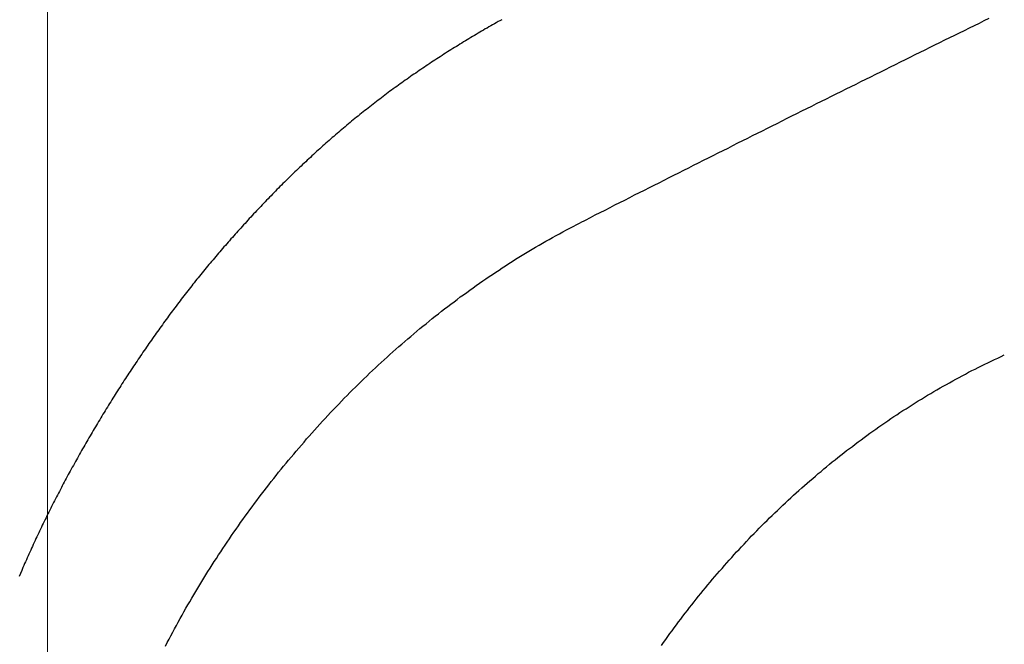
# Model space of a CAD drawing. Header units: millimetres. Extents: x -604189 to 881711, y -381903 to -7297.
# Tile 402 of 656: x -579762 to -579710, y -164929 to -164896. Entities that reach past the tile are written whole.
import ezdxf

# ---------------------------------------------------------------- set-up
doc = ezdxf.new("R2010")
doc.units = ezdxf.units.MM
doc.header["$LTSCALE"] = 100
doc.linetypes.add('0.5_0.5', pattern=[1, 0.5, -0.5])
doc.linetypes.add('ACAD_ISO04W100', pattern=[30.5, 24, -3, 0.5, -3])
doc.layers.get('Defpoints').update_dxf_attribs({"color": 30})
doc.layers.add('OPIS', color=7, linetype='Continuous')
doc.layers.add('strop osie', color=80, linetype='ACAD_ISO04W100', lineweight=5)
doc.styles.get("Standard").update_dxf_attribs({"font": 'romans.shx', "width": 0.5})
doc.dimstyles.new('1 50', dxfattribs={"dimtxt": 150, "dimasz": 80, "dimexe": 1, "dimexo": 1, "dimgap": 20, "dimtad": 1, "dimdec": 0, "dimlfac": 0.1, "dimtxsty": 'Standard', "dimblk": 'ARCHTICK', "dimcen": 200, "dimclrd": 2, "dimadec": 1, "dimazin": 0, "dimtfac": 1, "dimtdec": 0, "dimtmove": 0, "dimatfit": 3, "dimldrblk": 'ARCHTICK', "dimfxl": 120, "dimfxlon": 1, "dimtfill": 1, "dimarcsym": 0})

# ---------------------------------------------------------------- blocks, each defined once
blk = doc.blocks.new('_ArchTick')
at = {"layer": 'strop osie', "color": 0, "const_width": 0.15}
blk.add_lwpolyline([(-0.5, -0.5), (0.5, 0.5)], dxfattribs=at)
blk = doc.blocks.new('*D3294')
at = {"layer": 'Defpoints', "color": 0, "linetype": 'ByBlock', "lineweight": 5, "transparency": 16777216}
for p in [(-595783.126, -159420.303), (-593748.924, -159420.303), (-552118.935, -179940.303)]:
    blk.add_point(p, dxfattribs=at)
at = {"layer": 'OPIS', "color": 0, "linetype": 'Continuous', "lineweight": -2, "transparency": 16777216}
for p, q in [((-595723.126, -159420.303), (-595784.126, -159420.303)), ((-595723.126, -179940.303), (-595784.126, -179940.303))]:
    blk.add_line(p, q, dxfattribs=at)
at = {"layer": 'OPIS', "color": 2, "lineweight": -2, "transparency": 16777216}
blk.add_line((-595783.126, -179940.303), (-595783.126, -159420.303), dxfattribs=at)
at = {"layer": 'OPIS', "color": 2, "linetype": 'ByBlock', "lineweight": -2, "transparency": 16777216, "xscale": 80, "yscale": 80, "zscale": 80}
for p, rotation in [((-595783.126, -159420.303), 90), ((-595783.126, -179940.303), 270)]:
    blk.add_blockref('_ArchTick', p, dxfattribs=dict(at, rotation=rotation))
at = {"layer": 'OPIS', "color": 0, "linetype": 'ByBlock', "lineweight": 13, "transparency": 16777216, "insert": (-595878.126, -169680.303), "char_height": 150, "attachment_point": 5, "rotation": 90, "bg_fill": 3, "box_fill_scale": 1.1, "bg_fill_color": 256, "bg_fill_true_color": 13158600, "bg_fill_transparency": 0}
blk.add_mtext('2052', dxfattribs=at)

msp = doc.modelspace()

# ---------------------------------------------------------------- dimensions: what is measured, and where the dimension line sits
at = {"layer": 'OPIS', "color": 0, "linetype": 'ByBlock', "lineweight": 13}
dim = msp.add_linear_dim(base=(-595783.126, -159420.303), p1=(-552118.935, -179940.303), p2=(-593748.924, -159420.303), angle=90, dimstyle='1 50', override={"dimtmove": 1, "dimfxl": 60, "dimarcsym": 1}, dxfattribs=at)
dim.commit()
dim.dimension.update_dxf_attribs({"geometry": '*D3294', "text_midpoint": (-595878.126, -169680.303)})

# ---------------------------------------------------------------- next in the draw order: hatches: boundary and pattern name
at = {"layer": 'OPIS', "linetype": '0.5_0.5', "lineweight": 13}
h = msp.add_hatch(dxfattribs=at)
h.set_pattern_fill('ANSI37', color=0, scale=130)
h.set_pattern_definition([(45, (-597218.54, 256668.8), (-291.85832, 291.85832), []), (135, (-597218.54, 256668.8), (-291.85832, -291.85832), [])])
edge = h.paths.add_edge_path(flags=16)
edge.add_line((-570958.916, -168985.281), (-571058.916, -168985.281))
edge.add_line((-571058.916, -168985.281), (-572598.916, -168985.281))
edge.add_line((-572598.916, -168985.281), (-572598.915, -170470.3))
edge.add_line((-572598.915, -170470.3), (-570825.763, -170470.3))
edge.add_arc((-570508.916, -170339.099), 342.937, 180, 202.49364, ccw=False)
edge.add_arc((-570508.916, -170339.099), 342.937, 90, 180, ccw=False)
edge.add_line((-570508.916, -169996.163), (-570508.916, -169764.704))
edge.add_arc((-570058.916, -168985.281), 900, 180, 240, ccw=False)
edge = h.paths.add_edge_path(flags=17)
edge.add_line((-569358.915, -170085.281), (-569358.916, -168985.281))
edge.add_line((-569358.916, -168985.281), (-569358.917, -168985.281))
edge.add_line((-569358.917, -168985.281), (-569958.916, -168985.281))
edge.add_line((-569958.916, -168985.281), (-570058.916, -168985.281))
edge.add_line((-570058.916, -168985.281), (-570058.916, -168925.281))
edge.add_line((-570058.916, -168925.281), (-569958.916, -168925.281))
edge.add_line((-569958.916, -168925.281), (-569958.916, -168865.281))
edge.add_line((-569958.916, -168865.281), (-569358.916, -168865.281))
edge.add_line((-569358.916, -168865.281), (-569358.917, -166865.281))
edge.add_line((-569358.917, -166865.281), (-574098.917, -166865.286))
edge.add_line((-574098.917, -166865.286), (-574098.914, -171970.3))
edge.add_line((-574098.914, -171970.3), (-572608.913, -171970.3))
edge.add_line((-572608.913, -171970.3), (-571504.913, -170590.3))
edge.add_line((-571504.913, -170590.3), (-572718.915, -170590.3))
edge.add_line((-572718.915, -170590.3), (-572718.916, -168865.281))
edge.add_line((-572718.916, -168865.281), (-571058.916, -168865.281))
edge.add_line((-571058.916, -168865.281), (-571058.916, -168925.281))
edge.add_line((-571058.916, -168925.281), (-570958.916, -168925.281))
edge.add_line((-570958.916, -168925.281), (-570958.916, -168985.281))
edge.add_arc((-570058.916, -168985.281), 900, 180, 240)
edge.add_line((-570508.916, -169764.704), (-570508.916, -169996.163))
edge.add_arc((-570508.916, -170339.099), 342.937, 0, 90, ccw=False)
edge.add_arc((-570508.916, -170339.099), 342.937, 208.97989, 360, ccw=False)
edge.add_line((-570808.913, -170505.253), (-570808.913, -171171.086))
edge.add_arc((-570808.913, -171220.3), 49.214, 0, 90, ccw=False)
edge.add_arc((-570808.913, -171220.3), 49.214, 270, 360, ccw=False)
edge.add_line((-570808.913, -171269.514), (-570808.913, -171970.3))
edge.add_line((-570808.913, -171970.3), (-569358.914, -171970.3))
edge.add_line((-569358.914, -171970.3), (-569358.915, -170085.281))
h.paths.add_polyline_path([(-561118.924, -159870.303), (-590334.655, -159870.303), (-590334.655, -161470.303), (-562318.924, -161470.303), (-562318.924, -172095.292), (-561118.924, -172095.291), (-561118.924, -168350.303), (-552073.919, -168350.303), (-552073.92, -167150.303), (-561118.924, -167150.303)])
h.paths.add_polyline_path([(-572856.927, -169813.68), (-569451.07, -169813.68), (-569451.07, -169408.68), (-572856.927, -169408.68)], flags=16)
at = {"layer": 'OPIS', "linetype": 'ByBlock', "lineweight": 15}
h = msp.add_hatch(dxfattribs=at)
h.set_pattern_fill('ANSI37', color=0, scale=80, angle=45)
h.set_pattern_definition([(90, (-298582.96, 32475.8), (-254, 0), []), (180, (-298582.96, 32475.8), (-3e-14, -254), [])])
edge = h.paths.add_edge_path()
edge.add_arc((-579589.086, -167378.931), 50, 0, 90)
edge.add_line((-579589.086, -167328.931), (-579794.086, -167328.93))
edge.add_arc((-579794.086, -167378.93), 50, 89.9996, 180)
edge.add_line((-579844.086, -167378.93), (-579844.086, -167822.93))
edge.add_arc((-579794.086, -167822.93), 50, 180, 270)
edge.add_line((-579794.086, -167872.93), (-579589.085, -167872.931))
edge.add_arc((-579589.086, -167822.931), 50, 270.0014, 360)
edge.add_line((-579539.086, -167822.931), (-579539.086, -167378.931))
edge = h.paths.add_edge_path()
edge.add_arc((-579589.086, -167378.931), 50, 0, 90)
edge.add_line((-579589.086, -167328.931), (-579794.086, -167328.93))
edge.add_arc((-579794.086, -167378.93), 50, 89.9996, 180)
edge.add_line((-579844.086, -167378.93), (-579844.086, -167822.93))
edge.add_arc((-579794.086, -167822.93), 50, 180, 270)
edge.add_line((-579794.086, -167872.93), (-579589.085, -167872.931))
edge.add_arc((-579589.086, -167822.931), 50, 270.0014, 360)
edge.add_line((-579539.086, -167822.931), (-579539.086, -167378.931))
edge = h.paths.add_edge_path()
edge.add_line((-579899.087, -167300.93), (-579424.086, -167300.93))
edge.add_line((-579424.086, -167300.93), (-579424.086, -167900.93))
edge.add_line((-579424.086, -167900.93), (-579898.789, -167900.93))
edge.add_arc((-579899.086, -167892.935), 8, 180, 272.1285, ccw=False)
edge.add_line((-579907.086, -167892.935), (-579907.086, -167308.93))
edge.add_arc((-579899.086, -167308.93), 8, 90.0036, 180, ccw=False)
h.paths.add_polyline_path([(-581519.932, -164217.829), (-581520.004, -164223.092), (-581520.079, -164228.355), (-581520.156, -164233.617), (-581520.235, -164238.88), (-581520.318, -164244.143), (-581520.402, -164249.406), (-581520.489, -164254.669), (-581520.579, -164259.931), (-581520.671, -164265.194), (-581520.766, -164270.457), (-581520.863, -164275.719), (-581520.962, -164280.982), (-581521.064, -164286.244), (-581521.169, -164291.506), (-581521.276, -164296.769), (-581521.386, -164302.031), (-581521.498, -164307.293), (-581521.613, -164312.556), (-581521.73, -164317.818), (-581521.85, -164323.08), (-581521.972, -164328.342), (-581522.097, -164333.604), (-581522.225, -164338.866), (-581522.355, -164344.127), (-581522.488, -164349.389), (-581522.623, -164354.651), (-581522.76, -164359.913), (-581522.901, -164365.174), (-581523.043, -164370.436), (-581523.189, -164375.697), (-581523.337, -164380.958), (-581523.487, -164386.22), (-581523.64, -164391.481), (-581523.795, -164396.742), (-581523.953, -164402.003), (-581874.489, -164402.003), (-581874.664, -164396.198), (-581874.835, -164390.392), (-581875.003, -164384.587), (-581875.168, -164378.781), (-581875.329, -164372.976), (-581875.488, -164367.17), (-581875.643, -164361.364), (-581875.796, -164355.558), (-581875.945, -164349.752), (-581876.092, -164343.946), (-581876.235, -164338.14), (-581876.375, -164332.334), (-581876.512, -164326.527), (-581876.646, -164320.721), (-581876.777, -164314.914), (-581876.904, -164309.108), (-581877.029, -164303.301), (-581877.151, -164297.495), (-581877.269, -164291.688), (-581877.385, -164285.881), (-581877.497, -164280.074), (-581877.606, -164274.267), (-581877.713, -164268.461), (-581877.816, -164262.653), (-581877.916, -164256.846), (-581878.014, -164251.039), (-581878.108, -164245.232), (-581878.199, -164239.425), (-581878.287, -164233.618), (-581878.372, -164227.81), (-581878.454, -164222.003), (-581878.533, -164216.196), (-581878.609, -164210.388), (-581878.682, -164204.581), (-581878.751, -164198.773), (-581878.818, -164192.966), (-581878.881, -164187.158), (-581878.941, -164181.35), (-581878.997, -164175.543), (-581879.051, -164169.735), (-581879.101, -164163.927), (-581879.147, -164158.12), (-581879.191, -164152.312), (-581879.231, -164146.504), (-581879.267, -164140.696), (-581879.301, -164134.888), (-581879.332, -164129.081), (-581879.361, -164123.273), (-581879.388, -164117.465), (-581879.413, -164111.657), (-581879.437, -164105.849), (-581879.459, -164100.041), (-581879.475, -164094.233), (-581879.48, -164088.425), (-581879.472, -164082.617), (-581879.448, -164076.809), (-581879.406, -164071.002), (-581879.347, -164065.194), (-581879.269, -164059.387), (-581879.171, -164053.58), (-581879.054, -164047.773), (-581878.917, -164041.967), (-581878.759, -164036.161), (-581878.581, -164030.356), (-581878.381, -164024.551), (-581878.159, -164018.747), (-581877.914, -164012.944), (-581877.642, -164007.143), (-581877.341, -164001.342), (-581877.009, -163995.544), (-581876.642, -163989.748), (-581876.238, -163983.954), (-581875.795, -163978.163), (-581875.304, -163972.376), (-581874.753, -163966.594), (-581874.129, -163960.82), (-581873.419, -163955.056), (-581872.605, -163949.306), (-581871.67, -163943.574), (-581870.596, -163937.865), (-581869.362, -163932.188), (-581867.941, -163926.557), (-581866.302, -163920.987), (-581864.416, -163915.495), (-581862.246, -163910.11), (-581859.744, -163904.869), (-581856.869, -163899.824), (-581853.582, -163895.036), (-581849.851, -163890.591), (-581845.671, -163886.563), (-581841.105, -163882.977), (-581836.224, -163879.833), (-581831.097, -163877.106), (-581825.784, -163874.761), (-581820.336, -163872.759), (-581814.785, -163871.064), (-581809.154, -163869.636), (-581803.468, -163868.44), (-581797.747, -163867.44), (-581792, -163866.603), (-581786.235, -163865.9), (-581780.458, -163865.297), (-581774.674, -163864.778), (-581768.884, -163864.334), (-581763.088, -163863.958), (-581757.289, -163863.646), (-581751.486, -163863.39), (-581745.681, -163863.186), (-581739.874, -163863.026), (-581734.068, -163862.906), (-581728.26, -163862.819), (-581722.453, -163862.761), (-581716.645, -163862.725), (-581710.837, -163862.707), (-581705.029, -163862.7), (-581699.221, -163862.698), (-581693.958, -163862.699), (-581688.694, -163862.704), (-581683.431, -163862.718), (-581678.167, -163862.744), (-581672.904, -163862.788), (-581667.641, -163862.852), (-581662.379, -163862.942), (-581657.117, -163863.062), (-581651.856, -163863.215), (-581646.596, -163863.407), (-581641.337, -163863.64), (-581636.081, -163863.919), (-581630.828, -163864.249), (-581625.579, -163864.634), (-581620.334, -163865.078), (-581615.096, -163865.587), (-581609.864, -163866.17), (-581604.645, -163866.847), (-581599.442, -163867.642), (-581594.263, -163868.578), (-581589.115, -163869.676), (-581584.013, -163870.965), (-581578.971, -163872.474), (-581574.009, -163874.23), (-581569.153, -163876.259), (-581564.436, -163878.591), (-581559.896, -163881.253), (-581555.585, -163884.268), (-581551.554, -163887.652), (-581547.857, -163891.394), (-581544.534, -163895.471), (-581541.574, -163899.824), (-581538.952, -163904.387), (-581536.64, -163909.114), (-581534.606, -163913.968), (-581532.817, -163918.918), (-581531.241, -163923.939), (-581529.854, -163929.016), (-581528.636, -163934.137), (-581527.564, -163939.29), (-581526.619, -163944.467), (-581525.784, -163949.663), (-581525.048, -163954.875), (-581524.397, -163960.099), (-581523.818, -163965.33), (-581523.302, -163970.568), (-581522.84, -163975.811), (-581522.421, -163981.058), (-581522.037, -163986.308), (-581521.685, -163991.559), (-581521.363, -163996.813), (-581521.067, -164002.068), (-581520.796, -164007.324), (-581520.549, -164012.582), (-581520.322, -164017.84), (-581520.116, -164023.1), (-581519.928, -164028.36), (-581519.759, -164033.621), (-581519.607, -164038.882), (-581519.472, -164044.144), (-581519.354, -164049.406), (-581519.252, -164054.668), (-581519.166, -164059.931), (-581519.096, -164065.194), (-581519.041, -164070.457), (-581519.001, -164075.72), (-581518.976, -164080.984), (-581518.964, -164086.247), (-581518.964, -164091.51), (-581518.974, -164096.774), (-581518.991, -164102.037), (-581519.012, -164107.301), (-581519.034, -164112.564), (-581519.057, -164117.828), (-581519.081, -164123.091), (-581519.107, -164128.354), (-581519.135, -164133.618), (-581519.165, -164138.881), (-581519.197, -164144.144), (-581519.232, -164149.408), (-581519.269, -164154.671), (-581519.31, -164159.934), (-581519.353, -164165.198), (-581519.399, -164170.461), (-581519.447, -164175.724), (-581519.498, -164180.987), (-581519.552, -164186.25), (-581519.609, -164191.513), (-581519.668, -164196.777), (-581519.73, -164202.04), (-581519.795, -164207.303), (-581519.862, -164212.566)])
h.paths.add_polyline_path([(-582118.924, -164407.051), (-579418.924, -164407.051), (-579418.924, -162910.783), (-582118.924, -162910.783)])
h.paths.add_polyline_path([(-581950.717, -164839.225), (-581944.91, -164839.127), (-581939.103, -164839.033), (-581933.295, -164838.942), (-581927.488, -164838.854), (-581921.681, -164838.769), (-581915.873, -164838.687), (-581910.066, -164838.608), (-581904.259, -164838.532), (-581898.451, -164838.459), (-581892.644, -164838.39), (-581886.836, -164838.323), (-581881.028, -164838.26), (-581875.221, -164838.2), (-581869.413, -164838.144), (-581863.605, -164838.09), (-581857.798, -164838.04), (-581851.99, -164837.994), (-581846.182, -164837.95), (-581840.374, -164837.91), (-581834.567, -164837.874), (-581828.759, -164837.84), (-581822.951, -164837.809), (-581817.143, -164837.78), (-581811.335, -164837.753), (-581805.527, -164837.728), (-581799.719, -164837.704), (-581793.912, -164837.682), (-581788.104, -164837.666), (-581782.296, -164837.661), (-581776.488, -164837.669), (-581770.68, -164837.693), (-581764.872, -164837.735), (-581759.065, -164837.794), (-581753.257, -164837.872), (-581747.45, -164837.97), (-581741.643, -164838.087), (-581735.837, -164838.224), (-581730.031, -164838.382), (-581724.226, -164838.56), (-581718.422, -164838.76), (-581712.618, -164838.982), (-581706.815, -164839.227), (-581701.013, -164839.499), (-581695.213, -164839.8), (-581689.415, -164840.132), (-581683.618, -164840.499), (-581677.825, -164840.903), (-581672.034, -164841.346), (-581666.246, -164841.837), (-581660.465, -164842.388), (-581654.691, -164843.012), (-581648.927, -164843.722), (-581643.176, -164844.536), (-581637.444, -164845.471), (-581631.736, -164846.545), (-581626.059, -164847.779), (-581620.428, -164849.2), (-581614.858, -164850.839), (-581609.366, -164852.725), (-581603.98, -164854.895), (-581598.739, -164857.397), (-581593.694, -164860.272), (-581588.906, -164863.559), (-581584.462, -164867.29), (-581580.433, -164871.47), (-581576.847, -164876.036), (-581573.704, -164880.917), (-581570.976, -164886.044), (-581568.631, -164891.357), (-581566.63, -164896.805), (-581564.934, -164902.356), (-581563.507, -164907.987), (-581562.31, -164913.673), (-581561.31, -164919.394), (-581560.474, -164925.141), (-581559.77, -164930.906), (-581559.168, -164936.683), (-581558.648, -164942.467), (-581558.204, -164948.257), (-581557.829, -164954.053), (-581557.516, -164959.852), (-581557.261, -164965.655), (-581557.056, -164971.46), (-581556.897, -164977.267), (-581556.776, -164983.073), (-581556.69, -164988.881), (-581556.631, -164994.688), (-581556.596, -165000.496), (-581556.577, -165006.304), (-581556.57, -165012.112), (-581556.569, -165017.92), (-581556.57, -165023.183), (-581556.575, -165028.447), (-581556.588, -165033.71), (-581556.615, -165038.974), (-581556.658, -165044.237), (-581556.723, -165049.5), (-581556.813, -165054.762), (-581556.932, -165060.024), (-581557.086, -165065.285), (-581557.277, -165070.545), (-581557.51, -165075.804), (-581557.79, -165081.06), (-581558.119, -165086.313), (-581558.504, -165091.562), (-581558.949, -165096.807), (-581559.458, -165102.045), (-581560.04, -165107.276), (-581560.717, -165112.496), (-581561.513, -165117.699), (-581562.448, -165122.878), (-581563.547, -165128.026), (-581564.836, -165133.128), (-581566.345, -165138.17), (-581568.1, -165143.132), (-581570.129, -165147.988), (-581572.461, -165152.705), (-581575.123, -165157.245), (-581578.139, -165161.556), (-581581.522, -165165.587), (-581585.265, -165169.284), (-581589.342, -165172.607), (-581593.694, -165175.567), (-581598.257, -165178.189), (-581602.985, -165180.501), (-581607.838, -165182.535), (-581612.788, -165184.324), (-581617.81, -165185.9), (-581622.887, -165187.287), (-581628.007, -165188.505), (-581633.16, -165189.577), (-581638.337, -165190.522), (-581643.534, -165191.357), (-581648.746, -165192.093), (-581653.969, -165192.744), (-581659.201, -165193.323), (-581664.439, -165193.839), (-581669.682, -165194.301), (-581674.929, -165194.72), (-581680.178, -165195.104), (-581685.43, -165195.456), (-581690.683, -165195.778), (-581695.938, -165196.074), (-581701.195, -165196.345), (-581706.452, -165196.592), (-581711.711, -165196.819), (-581716.97, -165197.025), (-581722.23, -165197.213), (-581727.491, -165197.382), (-581732.752, -165197.534), (-581738.014, -165197.669), (-581743.276, -165197.787), (-581748.539, -165197.889), (-581753.801, -165197.975), (-581759.064, -165198.045), (-581764.327, -165198.1), (-581769.591, -165198.14), (-581774.854, -165198.165), (-581780.118, -165198.177), (-581785.381, -165198.177), (-581790.644, -165198.167), (-581795.908, -165198.15), (-581801.171, -165198.129), (-581806.435, -165198.107), (-581811.698, -165198.084), (-581816.961, -165198.06), (-581822.225, -165198.034), (-581827.488, -165198.006), (-581832.752, -165197.976), (-581838.015, -165197.944), (-581843.278, -165197.909), (-581848.541, -165197.872), (-581853.805, -165197.831), (-581859.068, -165197.788), (-581864.331, -165197.742), (-581869.594, -165197.694), (-581874.858, -165197.643), (-581880.121, -165197.589), (-581885.384, -165197.532), (-581890.647, -165197.473), (-581895.91, -165197.411), (-581901.173, -165197.346), (-581906.436, -165197.279), (-581911.699, -165197.209), (-581916.962, -165197.137), (-581922.225, -165197.062), (-581927.488, -165196.985), (-581932.751, -165196.906), (-581938.014, -165196.823), (-581943.276, -165196.739), (-581948.539, -165196.652), (-581953.802, -165196.562), (-581959.064, -165196.47), (-581964.327, -165196.375), (-581969.59, -165196.278), (-581974.852, -165196.179), (-581980.115, -165196.077), (-581985.377, -165195.972), (-581990.639, -165195.865), (-581995.902, -165195.755), (-582001.164, -165195.643), (-582006.426, -165195.528), (-582011.688, -165195.411), (-582016.95, -165195.291), (-582022.212, -165195.169), (-582027.474, -165195.044), (-582032.736, -165194.916), (-582037.998, -165194.786), (-582043.26, -165194.653), (-582048.521, -165194.518), (-582053.783, -165194.381), (-582059.045, -165194.24), (-582064.306, -165194.098), (-582069.568, -165193.952), (-582074.829, -165193.804), (-582080.09, -165193.654), (-582085.351, -165193.501), (-582090.613, -165193.346), (-582095.874, -165193.188), (-582095.874, -164842.652), (-582090.068, -164842.477), (-582084.263, -164842.306), (-582078.457, -164842.138), (-582072.652, -164841.973), (-582066.846, -164841.812), (-582061.04, -164841.653), (-582055.235, -164841.498), (-582049.429, -164841.345), (-582043.623, -164841.196), (-582037.817, -164841.049), (-582032.01, -164840.906), (-582026.204, -164840.766), (-582020.398, -164840.629), (-582014.591, -164840.495), (-582008.785, -164840.364), (-582002.978, -164840.237), (-581997.172, -164840.112), (-581991.365, -164839.99), (-581985.558, -164839.872), (-581979.752, -164839.756), (-581973.945, -164839.644), (-581968.138, -164839.535), (-581962.331, -164839.428), (-581956.524, -164839.325)])
edge = h.paths.add_edge_path()
edge.add_arc((-581748.924, -162268.543), 50, 0, 90.0004)
edge.add_line((-581748.924, -162218.543), (-581953.924, -162218.545))
edge.add_arc((-581953.924, -162268.545), 50, 90.0009, 180)
edge.add_line((-582003.924, -162268.545), (-582003.924, -162712.545))
edge.add_arc((-581953.924, -162712.545), 50, 180, 270.0022)
edge.add_line((-581953.922, -162762.545), (-581748.923, -162762.543))
edge.add_arc((-581748.924, -162712.543), 50, 270.0009, 360)
edge.add_line((-581698.924, -162712.543), (-581698.924, -162268.543))
edge = h.paths.add_edge_path()
edge.add_arc((-581748.924, -161668.543), 50, 0, 90.0004)
edge.add_line((-581748.924, -161618.543), (-581953.924, -161618.545))
edge.add_arc((-581953.924, -161668.545), 50, 90.0009, 180)
edge.add_line((-582003.924, -161668.545), (-582003.924, -162112.545))
edge.add_arc((-581953.924, -162112.545), 50, 180, 270.0022)
edge.add_line((-581953.922, -162162.545), (-581748.923, -162162.543))
edge.add_arc((-581748.924, -162112.543), 50, 270.0009, 360)
edge.add_line((-581698.924, -162112.543), (-581698.924, -161668.543))
h.paths.add_polyline_path([(-582118.924, -162790.543), (-579418.924, -162790.543), (-579418.924, -161590.543), (-582118.924, -161590.543)])
edge = h.paths.add_edge_path()
edge.add_arc((-579794.086, -168270.003), 50, 89.9996, 180)
edge.add_line((-579844.086, -168270.003), (-579844.086, -168714.003))
edge.add_arc((-579794.086, -168714.003), 50, 180, 270)
edge.add_line((-579794.086, -168764.003), (-579589.085, -168764.004))
edge.add_arc((-579589.086, -168714.004), 50, 270.0014, 360)
edge.add_line((-579539.086, -168714.004), (-579539.086, -168270.004))
edge.add_arc((-579589.086, -168270.004), 50, 0, 90)
edge.add_line((-579589.086, -168220.004), (-579794.086, -168220.003))
edge = h.paths.add_edge_path()
edge.add_arc((-579589.086, -169161.078), 50, 0, 90)
edge.add_line((-579589.086, -169111.078), (-579794.086, -169111.076))
edge.add_arc((-579794.086, -169161.076), 50, 89.9996, 180)
edge.add_line((-579844.086, -169161.076), (-579844.086, -169605.076))
edge.add_arc((-579794.086, -169605.076), 50, 180, 270)
edge.add_line((-579794.086, -169655.076), (-579589.085, -169655.078))
edge.add_arc((-579589.086, -169605.078), 50, 270.0014, 360)
edge.add_line((-579539.086, -169605.078), (-579539.086, -169161.078))
edge = h.paths.add_edge_path()
edge.add_arc((-579794.086, -170052.15), 50, 89.9996, 180)
edge.add_line((-579844.086, -170052.15), (-579844.086, -170496.15))
edge.add_arc((-579794.086, -170496.15), 50, 180, 270)
edge.add_line((-579794.086, -170546.15), (-579589.085, -170546.151))
edge.add_arc((-579589.086, -170496.151), 50, 270.0014, 360)
edge.add_line((-579539.086, -170496.151), (-579539.086, -170052.151))
edge.add_arc((-579589.086, -170052.151), 50, 0, 90)
edge.add_line((-579589.086, -170002.151), (-579794.086, -170002.15))
edge = h.paths.add_edge_path()
edge.add_arc((-579794.086, -170943.223), 50, 89.9996, 180)
edge.add_line((-579844.086, -170943.223), (-579844.086, -171387.223))
edge.add_arc((-579794.086, -171387.223), 50, 180, 270)
edge.add_line((-579794.086, -171437.223), (-579589.085, -171437.224))
edge.add_arc((-579589.086, -171387.224), 50, 270.0014, 360)
edge.add_line((-579539.086, -171387.224), (-579539.086, -170943.224))
edge.add_arc((-579589.086, -170943.224), 50, 0, 90)
edge.add_line((-579589.086, -170893.224), (-579794.086, -170893.223))
h.paths.add_polyline_path([(-579418.924, -164527.291), (-582118.924, -164527.291), (-582118.924, -171970.3), (-579418.924, -171970.3)])

# ---------------------------------------------------------------- next in the draw order: linework, layer by layer
at = {"color": 0}
for points in [[(-579736.668, -164895.828, 0), (-579736.766, -164895.878, 0), (-579736.864, -164895.928, 0), (-579736.961, -164895.988, 0), (-579737.059, -164896.048, 0), (-579737.156, -164896.098, 0), (-579737.254, -164896.158, 0), (-579737.351, -164896.208, 0), (-579737.448, -164896.268, 0), (-579737.545, -164896.318, 0), (-579737.642, -164896.378, 0), (-579737.739, -164896.438, 0), (-579737.835, -164896.488, 0), (-579737.932, -164896.548, 0), (-579738.029, -164896.608, 0), (-579738.125, -164896.658, 0), (-579738.221, -164896.718, 0), (-579738.318, -164896.778, 0), (-579738.414, -164896.838, 0), (-579738.51, -164896.888, 0), (-579738.605, -164896.948, 0), (-579738.701, -164897.008, 0), (-579738.797, -164897.068, 0), (-579738.892, -164897.128, 0), (-579738.988, -164897.188, 0), (-579739.083, -164897.248, 0), (-579739.178, -164897.298, 0), (-579739.273, -164897.358, 0), (-579739.368, -164897.418, 0), (-579739.463, -164897.478, 0), (-579739.558, -164897.538, 0), (-579739.653, -164897.598, 0), (-579739.747, -164897.658, 0), (-579739.841, -164897.718, 0), (-579739.936, -164897.788, 0), (-579740.03, -164897.848, 0), (-579740.124, -164897.908, 0), (-579740.218, -164897.968, 0), (-579740.311, -164898.028, 0), (-579740.405, -164898.088, 0), (-579740.498, -164898.148, 0), (-579740.592, -164898.218, 0), (-579740.685, -164898.278, 0), (-579740.778, -164898.338, 0), (-579740.871, -164898.398, 0), (-579740.964, -164898.468, 0), (-579741.057, -164898.528, 0), (-579741.149, -164898.588, 0), (-579741.241, -164898.658, 0), (-579741.334, -164898.718, 0), (-579741.426, -164898.778, 0), (-579741.518, -164898.848, 0), (-579741.61, -164898.908, 0), (-579741.701, -164898.978, 0), (-579741.793, -164899.038, 0), (-579741.884, -164899.108, 0), (-579741.976, -164899.168, 0), (-579742.067, -164899.238, 0), (-579742.158, -164899.298, 0), (-579742.249, -164899.368, 0), (-579742.339, -164899.428, 0), (-579742.43, -164899.498, 0), (-579742.52, -164899.568, 0), (-579742.61, -164899.628, 0), (-579742.7, -164899.698, 0), (-579742.79, -164899.768, 0), (-579742.88, -164899.828, 0), (-579742.97, -164899.898, 0), (-579743.059, -164899.968, 0), (-579743.148, -164900.038, 0), (-579743.237, -164900.098, 0), (-579743.326, -164900.168, 0), (-579743.415, -164900.238, 0), (-579743.504, -164900.308, 0), (-579743.592, -164900.378, 0), (-579743.681, -164900.448, 0), (-579743.769, -164900.518, 0), (-579743.857, -164900.588, 0), (-579743.945, -164900.648, 0), (-579744.032, -164900.718, 0), (-579744.12, -164900.788, 0), (-579744.207, -164900.858, 0), (-579744.294, -164900.938, 0), (-579744.381, -164901.008, 0), (-579744.468, -164901.078, 0), (-579744.555, -164901.148, 0), (-579744.641, -164901.218, 0), (-579744.728, -164901.288, 0), (-579744.814, -164901.358, 0), (-579744.9, -164901.428, 0), (-579744.986, -164901.508, 0), (-579745.072, -164901.578, 0), (-579745.157, -164901.648, 0), (-579745.243, -164901.718, 0), (-579745.328, -164901.798, 0), (-579745.413, -164901.868, 0), (-579745.498, -164901.938, 0), (-579745.583, -164902.018, 0), (-579745.668, -164902.088, 0), (-579745.752, -164902.158, 0), (-579745.836, -164902.238, 0), (-579745.92, -164902.308, 0), (-579746.004, -164902.378, 0), (-579746.088, -164902.458, 0), (-579746.172, -164902.528, 0), (-579746.255, -164902.608, 0), (-579746.339, -164902.678, 0), (-579746.422, -164902.758, 0), (-579746.505, -164902.828, 0), (-579746.588, -164902.908, 0), (-579746.671, -164902.978, 0), (-579746.753, -164903.058, 0), (-579746.835, -164903.138, 0), (-579746.918, -164903.208, 0), (-579747, -164903.288, 0), (-579747.082, -164903.368, 0), (-579747.163, -164903.438, 0), (-579747.245, -164903.518, 0), (-579747.326, -164903.598, 0), (-579747.408, -164903.668, 0), (-579747.489, -164903.748, 0), (-579747.57, -164903.828, 0), (-579747.65, -164903.908, 0), (-579747.731, -164903.978, 0), (-579747.811, -164904.058, 0), (-579747.892, -164904.138, 0), (-579747.972, -164904.218, 0), (-579748.052, -164904.298, 0), (-579748.131, -164904.378, 0), (-579748.211, -164904.448, 0), (-579748.291, -164904.528, 0), (-579748.37, -164904.608, 0), (-579748.449, -164904.688, 0), (-579748.528, -164904.768, 0), (-579748.607, -164904.848, 0), (-579748.686, -164904.928, 0), (-579748.764, -164905.008, 0), (-579748.842, -164905.088, 0), (-579748.921, -164905.168, 0), (-579748.999, -164905.248, 0), (-579749.077, -164905.328, 0), (-579749.154, -164905.408, 0), (-579749.232, -164905.488, 0), (-579749.309, -164905.568, 0), (-579749.387, -164905.648, 0), (-579749.464, -164905.738, 0), (-579749.541, -164905.818, 0), (-579749.618, -164905.898, 0), (-579749.694, -164905.978, 0), (-579749.771, -164906.058, 0), (-579749.847, -164906.138, 0), (-579749.923, -164906.228, 0), (-579750, -164906.308, 0), (-579750.076, -164906.388, 0), (-579750.151, -164906.468, 0), (-579750.227, -164906.558, 0), (-579750.303, -164906.638, 0), (-579750.378, -164906.718, 0), (-579750.453, -164906.798, 0), (-579750.528, -164906.888, 0), (-579750.603, -164906.968, 0), (-579750.678, -164907.048, 0), (-579750.753, -164907.138, 0), (-579750.828, -164907.218, 0), (-579750.902, -164907.298, 0), (-579750.976, -164907.388, 0), (-579751.051, -164907.468, 0), (-579751.125, -164907.558, 0), (-579751.199, -164907.638, 0), (-579751.272, -164907.718, 0), (-579751.346, -164907.808, 0), (-579751.419, -164907.888, 0), (-579751.493, -164907.978, 0), (-579751.566, -164908.058, 0), (-579751.639, -164908.148, 0), (-579751.712, -164908.228, 0), (-579751.784, -164908.318, 0), (-579751.857, -164908.398, 0), (-579751.929, -164908.488, 0), (-579752.002, -164908.568, 0), (-579752.074, -164908.658, 0), (-579752.146, -164908.748, 0), (-579752.217, -164908.828, 0), (-579752.289, -164908.918, 0), (-579752.36, -164908.998, 0), (-579752.432, -164909.088, 0), (-579752.503, -164909.178, 0), (-579752.574, -164909.258, 0), (-579752.645, -164909.348, 0), (-579752.715, -164909.438, 0), (-579752.786, -164909.528, 0), (-579752.856, -164909.608, 0), (-579752.926, -164909.698, 0), (-579752.996, -164909.788, 0), (-579753.066, -164909.868, 0), (-579753.135, -164909.958, 0), (-579753.205, -164910.048, 0), (-579753.274, -164910.138, 0), (-579753.343, -164910.228, 0), (-579753.412, -164910.308, 0), (-579753.481, -164910.398, 0), (-579753.549, -164910.488, 0), (-579753.618, -164910.578, 0), (-579753.686, -164910.668, 0), (-579753.754, -164910.758, 0), (-579753.822, -164910.848, 0), (-579753.89, -164910.938, 0), (-579753.957, -164911.028, 0), (-579754.025, -164911.118, 0), (-579754.092, -164911.208, 0), (-579754.159, -164911.288, 0), (-579754.226, -164911.378, 0), (-579754.293, -164911.468, 0), (-579754.359, -164911.558, 0), (-579754.426, -164911.648, 0), (-579754.492, -164911.748, 0), (-579754.558, -164911.838, 0), (-579754.624, -164911.928, 0), (-579754.69, -164912.018, 0), (-579754.756, -164912.108, 0), (-579754.821, -164912.198, 0), (-579754.886, -164912.288, 0), (-579754.951, -164912.378, 0), (-579755.016, -164912.468, 0), (-579755.081, -164912.558, 0), (-579755.146, -164912.648, 0), (-579755.211, -164912.748, 0), (-579755.275, -164912.838, 0), (-579755.339, -164912.928, 0), (-579755.403, -164913.018, 0), (-579755.467, -164913.108, 0), (-579755.531, -164913.208, 0), (-579755.595, -164913.298, 0), (-579755.658, -164913.388, 0), (-579755.721, -164913.478, 0), (-579755.785, -164913.578, 0), (-579755.848, -164913.668, 0), (-579755.91, -164913.758, 0), (-579755.973, -164913.848, 0), (-579756.036, -164913.948, 0), (-579756.098, -164914.038, 0), (-579756.16, -164914.128, 0), (-579756.223, -164914.228, 0), (-579756.285, -164914.318, 0), (-579756.346, -164914.408, 0), (-579756.408, -164914.508, 0), (-579756.47, -164914.598, 0), (-579756.531, -164914.688, 0), (-579756.592, -164914.788, 0), (-579756.654, -164914.878, 0), (-579756.715, -164914.968, 0), (-579756.775, -164915.068, 0), (-579756.836, -164915.158, 0), (-579756.897, -164915.258, 0), (-579756.957, -164915.348, 0), (-579757.017, -164915.448, 0), (-579757.077, -164915.538, 0), (-579757.137, -164915.638, 0), (-579757.197, -164915.728, 0), (-579757.257, -164915.818, 0), (-579757.316, -164915.918, 0), (-579757.376, -164916.008, 0), (-579757.435, -164916.108, 0), (-579757.494, -164916.198, 0), (-579757.553, -164916.298, 0), (-579757.612, -164916.398, 0), (-579757.67, -164916.488, 0), (-579757.729, -164916.588, 0), (-579757.787, -164916.678, 0), (-579757.845, -164916.778, 0), (-579757.904, -164916.868, 0), (-579757.962, -164916.968, 0), (-579758.019, -164917.068, 0), (-579758.077, -164917.158, 0), (-579758.134, -164917.258, 0), (-579758.192, -164917.348, 0), (-579758.249, -164917.448, 0), (-579758.306, -164917.548, 0), (-579758.363, -164917.638, 0), (-579758.42, -164917.738, 0), (-579758.477, -164917.838, 0), (-579758.533, -164917.928, 0), (-579758.59, -164918.028, 0), (-579758.646, -164918.128, 0), (-579758.702, -164918.218, 0), (-579758.758, -164918.318, 0), (-579758.814, -164918.418, 0), (-579758.869, -164918.508, 0), (-579758.925, -164918.608, 0), (-579758.98, -164918.708, 0), (-579759.035, -164918.808, 0), (-579759.09, -164918.898, 0), (-579759.145, -164918.998, 0), (-579759.2, -164919.098, 0), (-579759.255, -164919.198, 0), (-579759.309, -164919.288, 0), (-579759.364, -164919.388, 0), (-579759.418, -164919.488, 0), (-579759.472, -164919.588, 0), (-579759.526, -164919.688, 0), (-579759.579, -164919.788, 0), (-579759.633, -164919.878, 0), (-579759.686, -164919.978, 0), (-579759.739, -164920.078, 0), (-579759.793, -164920.178, 0), (-579759.845, -164920.278, 0), (-579759.898, -164920.378, 0), (-579759.951, -164920.478, 0), (-579760.003, -164920.568, 0), (-579760.055, -164920.668, 0), (-579760.107, -164920.768, 0), (-579760.159, -164920.868, 0), (-579760.211, -164920.968, 0), (-579760.263, -164921.068, 0), (-579760.314, -164921.168, 0), (-579760.365, -164921.268, 0), (-579760.416, -164921.368, 0), (-579760.467, -164921.468, 0), (-579760.518, -164921.568, 0), (-579760.569, -164921.668, 0), (-579760.619, -164921.768, 0), (-579760.669, -164921.868, 0), (-579760.719, -164921.968, 0), (-579760.769, -164922.068, 0), (-579760.819, -164922.168, 0), (-579760.868, -164922.268, 0), (-579760.918, -164922.368, 0), (-579760.967, -164922.468, 0), (-579761.016, -164922.568, 0), (-579761.065, -164922.668, 0), (-579761.113, -164922.778, 0), (-579761.162, -164922.878, 0), (-579761.21, -164922.978, 0), (-579761.258, -164923.078, 0), (-579761.306, -164923.178, 0), (-579761.354, -164923.278, 0), (-579761.401, -164923.378, 0), (-579761.449, -164923.478, 0), (-579761.496, -164923.588, 0), (-579761.543, -164923.688, 0), (-579761.59, -164923.788, 0), (-579761.636, -164923.888, 0), (-579761.683, -164923.988, 0), (-579761.729, -164924.098, 0), (-579761.775, -164924.198, 0), (-579761.821, -164924.298, 0), (-579761.866, -164924.398, 0), (-579761.912, -164924.498, 0), (-579761.957, -164924.608, 0), (-579762.002, -164924.708, 0), (-579762.047, -164924.808, 0), (-579762.092, -164924.908, 0)], [(-579710.806, -164895.758, 0), (-579711.069, -164895.888, 0), (-579711.331, -164896.018, 0), (-579711.593, -164896.148, 0), (-579711.855, -164896.278, 0), (-579712.118, -164896.408, 0), (-579712.38, -164896.538, 0), (-579712.642, -164896.658, 0), (-579712.904, -164896.788, 0), (-579713.166, -164896.918, 0), (-579713.428, -164897.048, 0), (-579713.69, -164897.178, 0), (-579713.952, -164897.308, 0), (-579714.214, -164897.438, 0), (-579714.476, -164897.568, 0), (-579714.738, -164897.698, 0), (-579715, -164897.828, 0), (-579715.262, -164897.958, 0), (-579715.524, -164898.088, 0), (-579715.786, -164898.218, 0), (-579716.048, -164898.348, 0), (-579716.31, -164898.478, 0), (-579716.571, -164898.608, 0), (-579716.833, -164898.738, 0), (-579717.095, -164898.868, 0), (-579717.357, -164898.998, 0), (-579717.619, -164899.128, 0), (-579717.88, -164899.258, 0), (-579718.142, -164899.388, 0), (-579718.404, -164899.518, 0), (-579718.665, -164899.648, 0), (-579718.927, -164899.778, 0), (-579719.188, -164899.908, 0), (-579719.45, -164900.038, 0), (-579719.712, -164900.168, 0), (-579719.973, -164900.298, 0), (-579720.235, -164900.428, 0), (-579720.496, -164900.558, 0), (-579720.758, -164900.688, 0), (-579721.019, -164900.818, 0), (-579721.281, -164900.948, 0), (-579721.542, -164901.078, 0), (-579721.803, -164901.208, 0), (-579722.065, -164901.348, 0), (-579722.326, -164901.478, 0), (-579722.587, -164901.608, 0), (-579722.849, -164901.738, 0), (-579723.11, -164901.868, 0), (-579723.371, -164901.998, 0), (-579723.633, -164902.128, 0), (-579723.894, -164902.258, 0), (-579724.155, -164902.388, 0), (-579724.416, -164902.518, 0), (-579724.677, -164902.658, 0), (-579724.939, -164902.788, 0), (-579725.2, -164902.918, 0), (-579725.461, -164903.048, 0), (-579725.722, -164903.178, 0), (-579725.983, -164903.308, 0), (-579726.244, -164903.438, 0), (-579726.505, -164903.568, 0), (-579726.766, -164903.708, 0), (-579727.027, -164903.838, 0), (-579727.288, -164903.968, 0), (-579727.549, -164904.098, 0), (-579727.81, -164904.228, 0), (-579728.071, -164904.358, 0), (-579728.332, -164904.498, 0), (-579728.593, -164904.628, 0), (-579728.854, -164904.758, 0), (-579729.114, -164904.888, 0), (-579729.375, -164905.018, 0), (-579729.636, -164905.148, 0), (-579729.897, -164905.288, 0), (-579730.158, -164905.418, 0), (-579730.418, -164905.548, 0), (-579730.679, -164905.678, 0), (-579730.94, -164905.808, 0), (-579731.201, -164905.948, 0), (-579731.461, -164906.078, 0), (-579731.722, -164906.208, 0), (-579731.983, -164906.338, 0), (-579732.243, -164906.478, 0), (-579732.504, -164906.608, 0)], [(-579754.53, -164929.088, 0), (-579754.434, -164928.898, 0), (-579754.338, -164928.718, 0), (-579754.241, -164928.538, 0), (-579754.144, -164928.348, 0), (-579754.046, -164928.168, 0), (-579753.947, -164927.988, 0), (-579753.847, -164927.808, 0), (-579753.747, -164927.628, 0), (-579753.646, -164927.448, 0), (-579753.544, -164927.258, 0), (-579753.442, -164927.078, 0), (-579753.339, -164926.898, 0), (-579753.235, -164926.728, 0), (-579753.13, -164926.548, 0), (-579753.025, -164926.368, 0), (-579752.919, -164926.188, 0), (-579752.813, -164926.008, 0), (-579752.705, -164925.828, 0), (-579752.597, -164925.658, 0), (-579752.489, -164925.478, 0), (-579752.379, -164925.298, 0), (-579752.269, -164925.128, 0), (-579752.159, -164924.948, 0), (-579752.047, -164924.778, 0), (-579751.935, -164924.598, 0), (-579751.822, -164924.428, 0), (-579751.709, -164924.248, 0), (-579751.594, -164924.078, 0), (-579751.479, -164923.908, 0), (-579751.364, -164923.728, 0), (-579751.248, -164923.558, 0), (-579751.131, -164923.388, 0), (-579751.013, -164923.218, 0), (-579750.895, -164923.038, 0), (-579750.776, -164922.868, 0), (-579750.656, -164922.698, 0), (-579750.535, -164922.528, 0), (-579750.414, -164922.358, 0), (-579750.292, -164922.188, 0), (-579750.17, -164922.018, 0), (-579750.047, -164921.848, 0), (-579749.923, -164921.688, 0), (-579749.798, -164921.518, 0), (-579749.673, -164921.348, 0), (-579749.547, -164921.178, 0), (-579749.421, -164921.018, 0), (-579749.294, -164920.848, 0), (-579749.166, -164920.678, 0), (-579749.037, -164920.518, 0), (-579748.908, -164920.348, 0), (-579748.778, -164920.188, 0), (-579748.648, -164920.028, 0), (-579748.517, -164919.858, 0), (-579748.385, -164919.698, 0), (-579748.252, -164919.538, 0), (-579748.119, -164919.368, 0), (-579747.986, -164919.208, 0), (-579747.851, -164919.048, 0), (-579747.716, -164918.888, 0), (-579747.581, -164918.728, 0), (-579747.444, -164918.568, 0), (-579747.307, -164918.408, 0), (-579747.17, -164918.248, 0), (-579747.032, -164918.088, 0), (-579746.893, -164917.938, 0), (-579746.753, -164917.778, 0), (-579746.613, -164917.618, 0), (-579746.473, -164917.468, 0), (-579746.331, -164917.308, 0), (-579746.19, -164917.148, 0), (-579746.047, -164916.998, 0), (-579745.904, -164916.848, 0), (-579745.76, -164916.688, 0), (-579745.616, -164916.538, 0), (-579745.471, -164916.388, 0), (-579745.325, -164916.238, 0), (-579745.179, -164916.078, 0), (-579745.033, -164915.928, 0), (-579744.885, -164915.778, 0), (-579744.737, -164915.628, 0), (-579744.589, -164915.478, 0), (-579744.44, -164915.338, 0), (-579744.29, -164915.188, 0), (-579744.14, -164915.038, 0), (-579743.989, -164914.888, 0), (-579743.838, -164914.748, 0), (-579743.686, -164914.598, 0), (-579743.533, -164914.458, 0), (-579743.38, -164914.308, 0), (-579743.227, -164914.168, 0), (-579743.072, -164914.028, 0), (-579742.918, -164913.888, 0), (-579742.762, -164913.738, 0), (-579742.606, -164913.598, 0), (-579742.45, -164913.458, 0), (-579742.293, -164913.318, 0), (-579742.135, -164913.178, 0), (-579741.977, -164913.048, 0), (-579741.818, -164912.908, 0), (-579741.659, -164912.768, 0), (-579741.499, -164912.638, 0), (-579741.339, -164912.498, 0), (-579741.178, -164912.368, 0), (-579741.017, -164912.228, 0), (-579740.855, -164912.098, 0), (-579740.693, -164911.968, 0), (-579740.53, -164911.828, 0), (-579740.366, -164911.698, 0), (-579740.202, -164911.568, 0), (-579740.038, -164911.438, 0), (-579739.873, -164911.308, 0), (-579739.707, -164911.178, 0), (-579739.541, -164911.058, 0), (-579739.375, -164910.928, 0), (-579739.207, -164910.798, 0), (-579739.04, -164910.678, 0), (-579738.872, -164910.548, 0), (-579738.703, -164910.428, 0), (-579738.534, -164910.308, 0), (-579738.364, -164910.178, 0), (-579738.194, -164910.058, 0), (-579738.024, -164909.938, 0), (-579737.853, -164909.818, 0), (-579737.681, -164909.698, 0), (-579737.509, -164909.578, 0), (-579737.337, -164909.468, 0), (-579737.164, -164909.348, 0), (-579736.99, -164909.228, 0), (-579736.816, -164909.118, 0), (-579736.642, -164908.998, 0), (-579736.467, -164908.888, 0), (-579736.291, -164908.778, 0), (-579736.116, -164908.658, 0), (-579735.939, -164908.548, 0), (-579735.762, -164908.438, 0), (-579735.585, -164908.328, 0), (-579735.408, -164908.228, 0), (-579735.229, -164908.118, 0), (-579735.051, -164908.008, 0), (-579734.872, -164907.898, 0), (-579734.692, -164907.798, 0), (-579734.512, -164907.698, 0), (-579734.332, -164907.588, 0), (-579734.151, -164907.488, 0), (-579733.97, -164907.388, 0), (-579733.788, -164907.288, 0), (-579733.606, -164907.188, 0), (-579733.423, -164907.088, 0), (-579733.24, -164906.988, 0), (-579733.057, -164906.888, 0), (-579732.873, -164906.798, 0), (-579732.689, -164906.698, 0), (-579732.504, -164906.608, 0)], [(-579728.187, -164929.048, 0), (-579728.077, -164928.888, 0), (-579727.966, -164928.728, 0), (-579727.854, -164928.578, 0), (-579727.742, -164928.418, 0), (-579727.629, -164928.268, 0), (-579727.515, -164928.108, 0), (-579727.401, -164927.958, 0), (-579727.286, -164927.798, 0), (-579727.17, -164927.648, 0), (-579727.054, -164927.498, 0), (-579726.937, -164927.338, 0), (-579726.819, -164927.188, 0), (-579726.701, -164927.038, 0), (-579726.582, -164926.888, 0), (-579726.462, -164926.738, 0), (-579726.342, -164926.588, 0), (-579726.221, -164926.438, 0), (-579726.099, -164926.288, 0), (-579725.977, -164926.138, 0), (-579725.855, -164925.988, 0), (-579725.731, -164925.838, 0), (-579725.607, -164925.688, 0), (-579725.483, -164925.538, 0), (-579725.357, -164925.398, 0), (-579725.231, -164925.248, 0), (-579725.105, -164925.098, 0), (-579724.978, -164924.958, 0), (-579724.85, -164924.808, 0), (-579724.722, -164924.668, 0), (-579724.593, -164924.518, 0), (-579724.463, -164924.378, 0), (-579724.333, -164924.228, 0), (-579724.203, -164924.088, 0), (-579724.071, -164923.948, 0), (-579723.939, -164923.808, 0), (-579723.807, -164923.668, 0), (-579723.674, -164923.528, 0), (-579723.54, -164923.378, 0), (-579723.406, -164923.238, 0), (-579723.271, -164923.108, 0), (-579723.136, -164922.968, 0), (-579723, -164922.828, 0), (-579722.863, -164922.688, 0), (-579722.726, -164922.548, 0), (-579722.589, -164922.418, 0), (-579722.45, -164922.278, 0), (-579722.312, -164922.148, 0), (-579722.172, -164922.008, 0), (-579722.032, -164921.878, 0), (-579721.892, -164921.738, 0), (-579721.751, -164921.608, 0), (-579721.61, -164921.478, 0), (-579721.467, -164921.338, 0), (-579721.325, -164921.208, 0), (-579721.182, -164921.078, 0), (-579721.038, -164920.948, 0), (-579720.894, -164920.818, 0), (-579720.749, -164920.688, 0), (-579720.604, -164920.558, 0), (-579720.458, -164920.438, 0), (-579720.312, -164920.308, 0), (-579720.165, -164920.178, 0), (-579720.018, -164920.058, 0), (-579719.87, -164919.928, 0), (-579719.722, -164919.808, 0), (-579719.573, -164919.678, 0), (-579719.423, -164919.558, 0), (-579719.274, -164919.428, 0), (-579719.123, -164919.308, 0), (-579718.972, -164919.188, 0), (-579718.821, -164919.068, 0), (-579718.669, -164918.948, 0), (-579718.517, -164918.828, 0), (-579718.364, -164918.708, 0), (-579718.211, -164918.588, 0), (-579718.057, -164918.478, 0), (-579717.903, -164918.358, 0), (-579717.748, -164918.238, 0), (-579717.593, -164918.128, 0), (-579717.437, -164918.008, 0), (-579717.281, -164917.898, 0), (-579717.124, -164917.778, 0), (-579716.967, -164917.668, 0), (-579716.81, -164917.558, 0), (-579716.652, -164917.448, 0), (-579716.494, -164917.338, 0), (-579716.335, -164917.228, 0), (-579716.175, -164917.118, 0), (-579716.016, -164917.008, 0), (-579715.855, -164916.898, 0), (-579715.695, -164916.798, 0), (-579715.534, -164916.688, 0), (-579715.372, -164916.578, 0), (-579715.21, -164916.478, 0), (-579715.048, -164916.378, 0), (-579714.885, -164916.268, 0), (-579714.722, -164916.168, 0), (-579714.558, -164916.068, 0), (-579714.394, -164915.968, 0), (-579714.23, -164915.868, 0), (-579714.065, -164915.768, 0), (-579713.899, -164915.668, 0), (-579713.734, -164915.568, 0), (-579713.568, -164915.478, 0), (-579713.401, -164915.378, 0), (-579713.234, -164915.278, 0), (-579713.067, -164915.188, 0), (-579712.899, -164915.098, 0), (-579712.731, -164914.998, 0), (-579712.563, -164914.908, 0), (-579712.394, -164914.818, 0), (-579712.225, -164914.728, 0), (-579712.055, -164914.638, 0), (-579711.885, -164914.548, 0), (-579711.715, -164914.458, 0), (-579711.544, -164914.378, 0), (-579711.373, -164914.288, 0), (-579711.201, -164914.208, 0), (-579711.029, -164914.118, 0), (-579710.857, -164914.038, 0), (-579710.685, -164913.958, 0), (-579710.512, -164913.868, 0), (-579710.338, -164913.788, 0), (-579710.165, -164913.708, 0), (-579709.991, -164913.628, 0)], [(-579762.092, -164924.908, 0), (-579762.161, -164925.068, 0), (-579762.23, -164925.228, 0), (-579762.298, -164925.388, 0)]]:
    msp.add_polyline3d(points, dxfattribs=at)

doc.saveas('drawing.dxf')
